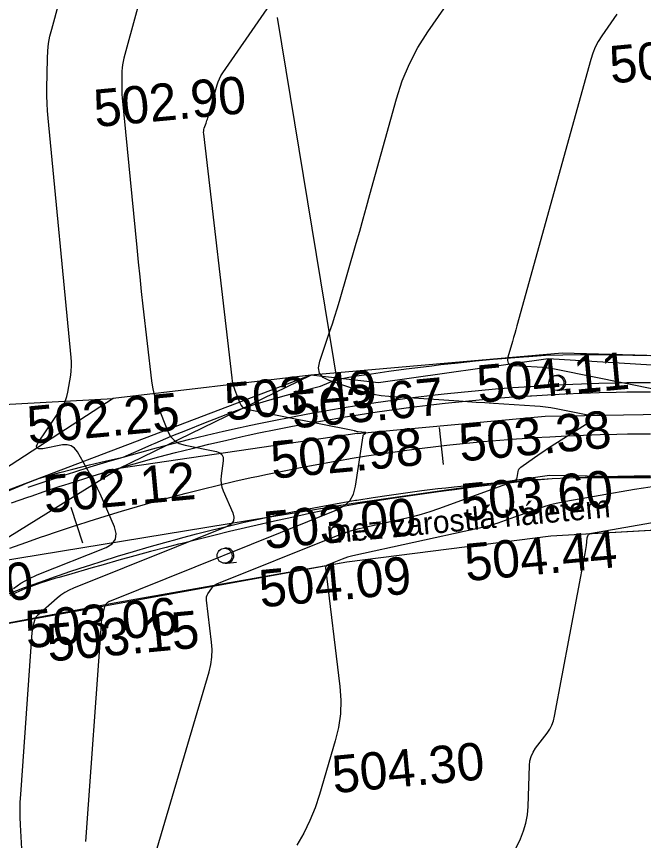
# Model space of a CAD drawing. Extents: x -636600 to -628587, y -1090963 to -1085869.
# Drawn here: x -629127.08 to -629093.5, y -1086804.71 to -1086760.59 of the extents above; entities that cross this region are included whole.
import ezdxf

# ---------------------------------------------------------------- set-up
doc = ezdxf.new("R2010")
doc.units = 0
for name, color, linetype in [('01_PARCELY_NÁVRH_PC', 7, 'Continuous'), ('15', 7, 'Continuous'), ('40', 7, 'Continuous'), ('42', 7, 'Continuous'), ('43', 7, 'Continuous'), ('60', 7, 'Continuous'), ('dno příkopu', 7, 'Continuous'), ('Ex_Major Contours', 7, 'Continuous'), ('Ex_Minor Contours', 7, 'Continuous'), ('HEKTOMETRY20', 7, 'Continuous'), ('koty_vše', 7, 'Continuous'), ('situace_osa', 7, 'Continuous'), ('situace_těleso', 7, 'Continuous'), ('situace_vozovka', 7, 'Continuous'), ('VRCHOLY', 7, 'Continuous')]:
    doc.layers.add(name, color=color, linetype=linetype)

msp = doc.modelspace()

# ---------------------------------------------------------------- linework, layer by layer
at = {"layer": '01_PARCELY_NÁVRH_PC'}
msp.add_lwpolyline([(-629001.4, -1086788.689), (-629088.786, -1086778.863), (-629097.86, -1086778.623), (-629111.316, -1086779.802), (-629132.763, -1086787.929), (-629155.14, -1086797.272), (-629162.271, -1086798.769), (-629168.974, -1086799.044), (-629169.307, -1086804.656), (-629155.226, -1086803.366), (-629141.59, -1086798.86), (-629131.714, -1086793.85), (-629109.385, -1086789.796), (-629098.468, -1086788.401), (-629078.727, -1086787.275), (-628997.762, -1086795.072)], dxfattribs=at)
at = {"layer": '40'}
for p, q in [((-629121.594, -1086784.802), (-629111.316, -1086779.802)), ((-629121.896, -1086781.044), (-629143.77, -1086795.206)), ((-629130.205, -1086790.129), (-629121.594, -1086784.802))]:
    msp.add_line(p, q, dxfattribs=at)
at = {"layer": '42'}
for p, q in [((-629098.612, -1086778.923), (-629107.691, -1086780.216)), ((-629076.674, -1086780.233), (-629098.612, -1086778.923)), ((-629111.316, -1086779.802), (-629121.896, -1086781.044)), ((-629107.691, -1086780.216), (-629111.316, -1086779.802)), ((-629137.145, -1086781.87), (-629121.896, -1086781.044)), ((-629098.468, -1086788.401), (-629078.727, -1086787.275)), ((-629109.385, -1086789.796), (-629098.468, -1086788.401)), ((-629121.856, -1086791.978), (-629109.385, -1086789.796)), ((-629137.103, -1086794.873), (-629121.856, -1086791.978))]:
    msp.add_line(p, q, dxfattribs=at)
at = {"layer": '43'}
for p, q in [((-629098.133, -1086780.61), (-629098.033, -1086780.6)), ((-629098.033, -1086780.6), (-629097.536, -1086780.554)), ((-629115.898, -1086789.865), (-629115.799, -1086789.855)), ((-629115.799, -1086789.855), (-629115.301, -1086789.809))]:
    msp.add_line(p, q, dxfattribs=at)
for centre in [(-629098.17, -1086780.211), (-629115.936, -1086789.466)]:
    msp.add_circle(centre, 0.4, dxfattribs=at)
for centre in [(-629098.071, -1086780.202), (-629115.836, -1086789.457)]:
    msp.add_arc(centre, 0.4, 265.0467, 102.5323, dxfattribs=at)
at = {"layer": '60'}
for p, q in [((-629098.777, -1086781.992), (-629077.049, -1086781.594)), ((-629108.845, -1086782.915), (-629098.777, -1086781.992)), ((-629108.845, -1086782.915), (-629121.594, -1086784.802)), ((-629098.539, -1086785.174), (-629109.056, -1086786.661)), ((-629078.187, -1086785.527), (-629098.539, -1086785.174)), ((-629109.056, -1086786.661), (-629130.205, -1086790.129))]:
    msp.add_line(p, q, dxfattribs=at)
at = {"layer": 'dno příkopu'}
msp.add_lwpolyline([(-629126.46, -1086785.798), (-629125.764, -1086785.56), (-629124.888, -1086785.27), (-629124.701, -1086785.209), (-629124.01, -1086784.987), (-629123.129, -1086784.712), (-629122.246, -1086784.446), (-629121.36, -1086784.187), (-629120.473, -1086783.936), (-629119.777, -1086783.745), (-629119.583, -1086783.693), (-629118.691, -1086783.458), (-629117.796, -1086783.231), (-629116.9, -1086783.012), (-629116.002, -1086782.801), (-629115.102, -1086782.599), (-629114.786, -1086782.529), (-629114.2, -1086782.404), (-629113.297, -1086782.217), (-629112.391, -1086782.039), (-629111.485, -1086781.869), (-629110.577, -1086781.707), (-629109.74, -1086781.565), (-629109.667, -1086781.553), (-629108.756, -1086781.407), (-629107.844, -1086781.269), (-629106.93, -1086781.14), (-629106.016, -1086781.019), (-629105.1, -1086780.906), (-629104.653, -1086780.853), (-629104.183, -1086780.801), (-629103.266, -1086780.704), (-629102.348, -1086780.616), (-629101.429, -1086780.536), (-629100.509, -1086780.464), (-629099.588, -1086780.401), (-629099.536, -1086780.397), (-629098.668, -1086780.345), (-629097.746, -1086780.298), (-629096.824, -1086780.26), (-629095.902, -1086780.229), (-629094.98, -1086780.207), (-629094.403, -1086780.197), (-629094.058, -1086780.193), (-629093.135, -1086780.187)], dxfattribs=at)
at = {"layer": 'Ex_Major Contours'}
msp.add_lwpolyline([(-629119.349, -1086755.554), (-629121.332, -1086762.826), (-629121.374, -1086762.999), (-629121.404, -1086763.174), (-629121.424, -1086763.35), (-629121.433, -1086763.527), (-629121.446, -1086764.241), (-629121.447, -1086764.419), (-629121.443, -1086764.597), (-629121.433, -1086764.775), (-629121.419, -1086764.953), (-629120.642, -1086772.96), (-629120.564, -1086773.745), (-629120.482, -1086774.529), (-629120.397, -1086775.312), (-629120.308, -1086776.096), (-629119.844, -1086780.095), (-629119.792, -1086780.442), (-629119.719, -1086780.783), (-629119.625, -1086781.119), (-629119.508, -1086781.449), (-629118.998, -1086782.76), (-629118.843, -1086783.055), (-629118.634, -1086783.286), (-629118.371, -1086783.452), (-629118.053, -1086783.553), (-629116.365, -1086783.888), (-629116.192, -1086783.949), (-629116.076, -1086784.051), (-629116.017, -1086784.194), (-629116.015, -1086784.378), (-629116.125, -1086785.196), (-629116.139, -1086785.399), (-629116.125, -1086785.597), (-629116.084, -1086785.792), (-629116.015, -1086785.984), (-629115.502, -1086787.162), (-629115.436, -1086787.402), (-629115.464, -1086787.604), (-629115.586, -1086787.767), (-629115.802, -1086787.892), (-629124.026, -1086791.194), (-629124.263, -1086791.301), (-629124.489, -1086791.428), (-629124.703, -1086791.573), (-629124.905, -1086791.737), (-629125.961, -1086792.673), (-629126.017, -1086792.73), (-629126.062, -1086792.793), (-629126.097, -1086792.862), (-629126.122, -1086792.938), (-629126.199, -1086793.253), (-629126.217, -1086793.332), (-629126.231, -1086793.411), (-629126.242, -1086793.491), (-629126.25, -1086793.572), (-629126.87, -1086802.248), (-629126.892, -1086802.653), (-629126.902, -1086803.057), (-629126.898, -1086803.462), (-629126.881, -1086803.868), (-629126.786, -1086805.488)], dxfattribs=at)
at = {"layer": 'Ex_Minor Contours'}
for points in [[(-629127.245, -1086791.211), (-629126.84, -1086790.936), (-629126.413, -1086790.697), (-629125.963, -1086790.494), (-629122.286, -1086789.018), (-629121.962, -1086788.83), (-629121.779, -1086788.585), (-629121.737, -1086788.282), (-629121.836, -1086787.921), (-629122.607, -1086786.149), (-629122.735, -1086785.867), (-629122.869, -1086785.589), (-629123.012, -1086785.315), (-629123.161, -1086785.045), (-629123.815, -1086783.903), (-629123.965, -1086783.704), (-629124.148, -1086783.577), (-629124.364, -1086783.52), (-629124.612, -1086783.534), (-629125.672, -1086783.733), (-629125.885, -1086783.748), (-629125.994, -1086783.696), (-629125.999, -1086783.575), (-629125.899, -1086783.386), (-629124.668, -1086781.569), (-629124.548, -1086781.37), (-629124.451, -1086781.161), (-629124.378, -1086780.943), (-629124.328, -1086780.716), (-629124.177, -1086779.789), (-629124.146, -1086779.557), (-629124.131, -1086779.324), (-629124.131, -1086779.091), (-629124.146, -1086778.858), (-629125.39, -1086766.042), (-629125.423, -1086765.643), (-629125.444, -1086765.243), (-629125.454, -1086764.843), (-629125.452, -1086764.442), (-629125.421, -1086762.838), (-629125.401, -1086762.439), (-629125.357, -1086762.044), (-629125.288, -1086761.652), (-629125.195, -1086761.263), (-629122.325, -1086750.741)], [(-629123.366, -1086804.773), (-629122.533, -1086793.126), (-629122.523, -1086793.018), (-629122.508, -1086792.911), (-629122.489, -1086792.804), (-629122.465, -1086792.698), (-629122.322, -1086792.119), (-629122.314, -1086792.092), (-629122.302, -1086792.068), (-629122.286, -1086792.047), (-629122.267, -1086792.027), (-629122.183, -1086791.952), (-629122.161, -1086791.935), (-629122.138, -1086791.919), (-629122.114, -1086791.906), (-629122.088, -1086791.894), (-629109.918, -1086787.007), (-629109.532, -1086786.798), (-629109.237, -1086786.518), (-629109.033, -1086786.166), (-629108.92, -1086785.743), (-629108.52, -1086783.039), (-629108.514, -1086783.015), (-629108.503, -1086782.993), (-629108.489, -1086782.974), (-629108.469, -1086782.958), (-629108.384, -1086782.899), (-629108.368, -1086782.885), (-629108.365, -1086782.876), (-629108.373, -1086782.869), (-629108.393, -1086782.865), (-629108.777, -1086782.839), (-629108.794, -1086782.837), (-629108.811, -1086782.835), (-629108.827, -1086782.831), (-629108.844, -1086782.826), (-629108.909, -1086782.804), (-629108.925, -1086782.799), (-629108.942, -1086782.794), (-629108.958, -1086782.79), (-629108.975, -1086782.786), (-629114.651, -1086781.658), (-629114.808, -1086781.608), (-629114.938, -1086781.526), (-629115.042, -1086781.412), (-629115.118, -1086781.266), (-629115.37, -1086780.617), (-629115.428, -1086780.454), (-629115.475, -1086780.288), (-629115.511, -1086780.119), (-629115.537, -1086779.947), (-629117.054, -1086766.871), (-629117.059, -1086766.797), (-629117.055, -1086766.724), (-629117.043, -1086766.652), (-629117.023, -1086766.581), (-629116.926, -1086766.298), (-629116.902, -1086766.228), (-629116.879, -1086766.157), (-629116.857, -1086766.085), (-629116.835, -1086766.014), (-629116.69, -1086765.511), (-629116.659, -1086765.403), (-629116.628, -1086765.295), (-629116.598, -1086765.187), (-629116.568, -1086765.079), (-629116.34, -1086764.257), (-629116.285, -1086764.088), (-629116.217, -1086763.924), (-629116.135, -1086763.767), (-629116.039, -1086763.616), (-629109.706, -1086754.476)], [(-629119.553, -1086805.126), (-629116.766, -1086795.678), (-629116.671, -1086795.285), (-629116.617, -1086794.889), (-629116.605, -1086794.489), (-629116.633, -1086794.086), (-629116.905, -1086791.836), (-629116.909, -1086791.748), (-629116.897, -1086791.663), (-629116.87, -1086791.581), (-629116.828, -1086791.503), (-629116.628, -1086791.198), (-629116.574, -1086791.127), (-629116.511, -1086791.067), (-629116.44, -1086791.017), (-629116.36, -1086790.978), (-629110.116, -1086788.465), (-629109.658, -1086788.292), (-629109.195, -1086788.138), (-629108.726, -1086788.005), (-629108.25, -1086787.891), (-629106.336, -1086787.474), (-629105.86, -1086787.362), (-629105.389, -1086787.234), (-629104.921, -1086787.091), (-629104.459, -1086786.932), (-629100.437, -1086785.474), (-629100.372, -1086785.442), (-629100.323, -1086785.397), (-629100.288, -1086785.339), (-629100.269, -1086785.269), (-629100.224, -1086784.963), (-629100.206, -1086784.89), (-629100.175, -1086784.826), (-629100.131, -1086784.769), (-629100.074, -1086784.721), (-629099.036, -1086783.998), (-629098.841, -1086783.864), (-629098.644, -1086783.732), (-629098.446, -1086783.603), (-629098.247, -1086783.475), (-629096.602, -1086782.439), (-629096.561, -1086782.407), (-629096.53, -1086782.369), (-629096.51, -1086782.324), (-629096.5, -1086782.273), (-629096.48, -1086782.058), (-629096.482, -1086782.009), (-629096.499, -1086781.971), (-629096.53, -1086781.944), (-629096.576, -1086781.928), (-629098.18, -1086781.603), (-629098.465, -1086781.55), (-629098.752, -1086781.508), (-629099.041, -1086781.475), (-629099.33, -1086781.452), (-629101.537, -1086781.315), (-629102.001, -1086781.286), (-629102.465, -1086781.256), (-629102.93, -1086781.225), (-629103.394, -1086781.194), (-629107.149, -1086780.937), (-629107.56, -1086780.896), (-629107.965, -1086780.829), (-629108.365, -1086780.736), (-629108.76, -1086780.617), (-629110.33, -1086780.089), (-629110.656, -1086779.925), (-629110.851, -1086779.695), (-629110.914, -1086779.401), (-629110.845, -1086779.042), (-629110.295, -1086777.443), (-629110.161, -1086777.045), (-629110.032, -1086776.646), (-629109.908, -1086776.245), (-629109.788, -1086775.842), (-629108.89, -1086772.738), (-629108.702, -1086772.086), (-629108.516, -1086771.433), (-629108.332, -1086770.78), (-629108.15, -1086770.126), (-629106.727, -1086764.994), (-629106.421, -1086764.045), (-629106.04, -1086763.132), (-629105.582, -1086762.254), (-629105.049, -1086761.412), (-629102.764, -1086758.115)], [(-629094.937, -1086760.476), (-629095.738, -1086761.633), (-629095.925, -1086761.928), (-629096.086, -1086762.236), (-629096.219, -1086762.556), (-629096.327, -1086762.888), (-629100.281, -1086777.153), (-629100.34, -1086777.363), (-629100.399, -1086777.573), (-629100.458, -1086777.782), (-629100.519, -1086777.991), (-629100.761, -1086778.828), (-629100.787, -1086779.013), (-629100.743, -1086779.149), (-629100.63, -1086779.236), (-629100.447, -1086779.273), (-629099.198, -1086779.351), (-629098.918, -1086779.373), (-629098.64, -1086779.405), (-629098.362, -1086779.446), (-629098.086, -1086779.497), (-629087.404, -1086781.662)], [(-629093.033, -1086785.773), (-629093.512, -1086785.845), (-629093.99, -1086785.924), (-629097.667, -1086786.565), (-629098.084, -1086786.647), (-629098.495, -1086786.747), (-629098.902, -1086786.864), (-629099.305, -1086787), (-629100.904, -1086787.58), (-629101.305, -1086787.718), (-629101.711, -1086787.842), (-629102.12, -1086787.953), (-629102.534, -1086788.05), (-629109.064, -1086789.473), (-629109.21, -1086789.508), (-629109.354, -1086789.549), (-629109.497, -1086789.596), (-629109.637, -1086789.649), (-629110.449, -1086789.976), (-629110.461, -1086789.982), (-629110.472, -1086789.989), (-629110.482, -1086789.999), (-629110.49, -1086790.009), (-629110.52, -1086790.056), (-629110.527, -1086790.068), (-629110.531, -1086790.08), (-629110.533, -1086790.093), (-629110.532, -1086790.107), (-629109.763, -1086796.462), (-629109.711, -1086797.202), (-629109.734, -1086797.935), (-629109.833, -1086798.663), (-629110.007, -1086799.384), (-629110.854, -1086802.255), (-629111.089, -1086802.962), (-629111.37, -1086803.648), (-629111.698, -1086804.314), (-629112.072, -1086804.958)], [(-629103.317, -1086811.322), (-629100.098, -1086804.616), (-629099.925, -1086804.202), (-629099.797, -1086803.778), (-629099.715, -1086803.342), (-629099.679, -1086802.895), (-629099.611, -1086800.69), (-629099.585, -1086800.442), (-629099.522, -1086800.207), (-629099.422, -1086799.985), (-629099.286, -1086799.777), (-629098.667, -1086798.968), (-629098.526, -1086798.759), (-629098.412, -1086798.539), (-629098.324, -1086798.307), (-629098.264, -1086798.062), (-629096.624, -1086789.338), (-629096.605, -1086789.234), (-629096.589, -1086789.13), (-629096.574, -1086789.025), (-629096.562, -1086788.92), (-629096.516, -1086788.499), (-629096.493, -1086788.405), (-629096.447, -1086788.332), (-629096.378, -1086788.281), (-629096.285, -1086788.252), (-629088.124, -1086786.83)]]:
    msp.add_lwpolyline(points, dxfattribs=at)
at = {"layer": 'HEKTOMETRY20'}
for points in [[(-629104.454, -1086782.592), (-629104.227, -1086784.579)], [(-629124.161, -1086786.873), (-629123.543, -1086788.776)]]:
    msp.add_lwpolyline(points, dxfattribs=at)
at = {"layer": 'situace_osa'}
msp.add_lwpolyline([(-629127.427, -1086789.06), (-629126.583, -1086788.755), (-629125.736, -1086788.457), (-629125.564, -1086788.397), (-629124.886, -1086788.166), (-629124.034, -1086787.884), (-629123.852, -1086787.824), (-629123.179, -1086787.609), (-629122.322, -1086787.341), (-629121.462, -1086787.082), (-629120.601, -1086786.83), (-629119.737, -1086786.585), (-629119.06, -1086786.4), (-629118.87, -1086786.349), (-629118.002, -1086786.12), (-629117.132, -1086785.9), (-629116.26, -1086785.687), (-629115.386, -1086785.481), (-629114.51, -1086785.284), (-629114.202, -1086785.217), (-629113.632, -1086785.095), (-629112.753, -1086784.913), (-629111.872, -1086784.739), (-629110.989, -1086784.574), (-629110.105, -1086784.416), (-629109.292, -1086784.278), (-629109.22, -1086784.266), (-629108.334, -1086784.124), (-629107.446, -1086783.99), (-629106.557, -1086783.864), (-629105.667, -1086783.746), (-629104.776, -1086783.636), (-629104.34, -1086783.586), (-629103.883, -1086783.534), (-629102.991, -1086783.44), (-629102.097, -1086783.354), (-629101.202, -1086783.277), (-629100.307, -1086783.207), (-629099.411, -1086783.145), (-629099.361, -1086783.142), (-629098.515, -1086783.091), (-629097.618, -1086783.045), (-629096.721, -1086783.008), (-629095.824, -1086782.978), (-629094.926, -1086782.956), (-629094.365, -1086782.947), (-629094.029, -1086782.943), (-629093.131, -1086782.937)], dxfattribs=at)
at = {"layer": 'situace_těleso'}
for points in [[(-629127.565, -1086786.002), (-629126.708, -1086785.653), (-629126.534, -1086785.583), (-629125.848, -1086785.309), (-629124.957, -1086785.058), (-629124.766, -1086785.008), (-629124.061, -1086784.824), (-629123.164, -1086784.598), (-629122.266, -1086784.38), (-629121.362, -1086784.182), (-629120.509, -1086783.805), (-629119.839, -1086783.515), (-629119.652, -1086783.435), (-629118.79, -1086783.072), (-629117.924, -1086782.716), (-629117.054, -1086782.368), (-629116.18, -1086782.026), (-629115.302, -1086781.692), (-629114.993, -1086781.577), (-629114.414, -1086781.39), (-629113.518, -1086781.123), (-629112.617, -1086780.866), (-629111.713, -1086780.621), (-629110.807, -1086780.382), (-629109.99, -1086780.055), (-629109.918, -1086780.027), (-629108.997, -1086779.855), (-629108.07, -1086779.72), (-629107.143, -1086779.588), (-629106.215, -1086779.462), (-629105.286, -1086779.344), (-629104.832, -1086779.289), (-629104.355, -1086779.234), (-629103.424, -1086779.131), (-629102.493, -1086779.035), (-629101.56, -1086778.947), (-629100.626, -1086778.867), (-629099.692, -1086778.794), (-629099.639, -1086778.79), (-629098.757, -1086778.728), (-629097.82, -1086778.702), (-629096.883, -1086778.696), (-629095.946, -1086778.697), (-629095.009, -1086778.706), (-629094.424, -1086778.716), (-629094.073, -1086778.723), (-629093.137, -1086778.748)], [(-629093.127, -1086785.297), (-629094.004, -1086785.291), (-629094.332, -1086785.29), (-629094.881, -1086785.29), (-629095.758, -1086785.293), (-629096.635, -1086785.3), (-629097.513, -1086785.315), (-629098.39, -1086785.342), (-629099.215, -1086785.415), (-629099.265, -1086785.42), (-629100.138, -1086785.513), (-629101.01, -1086785.61), (-629101.881, -1086785.711), (-629102.751, -1086785.817), (-629103.621, -1086785.928), (-629104.066, -1086785.987), (-629104.489, -1086786.044), (-629105.357, -1086786.164), (-629106.224, -1086786.289), (-629107.09, -1086786.419), (-629107.956, -1086786.553), (-629108.821, -1086786.692), (-629108.891, -1086786.702), (-629109.682, -1086786.85), (-629110.54, -1086787.026), (-629111.397, -1086787.207), (-629112.253, -1086787.392), (-629113.107, -1086787.58), (-629113.662, -1086787.705), (-629113.961, -1086787.773), (-629114.813, -1086787.97), (-629115.665, -1086788.172), (-629116.515, -1086788.378), (-629117.364, -1086788.588), (-629118.212, -1086788.803), (-629118.397, -1086788.851), (-629119.06, -1086789.023), (-629119.906, -1086789.247), (-629120.751, -1086789.475), (-629121.595, -1086789.708), (-629122.439, -1086789.945), (-629123.102, -1086790.135), (-629123.281, -1086790.187), (-629124.123, -1086790.433), (-629124.793, -1086790.633), (-629124.967, -1086790.673), (-629125.805, -1086790.933), (-629126.626, -1086791.243), (-629127.434, -1086791.586)]]:
    msp.add_lwpolyline(points, dxfattribs=at)
at = {"layer": 'situace_vozovka'}
for points in [[(-629127.339, -1086786.636), (-629126.473, -1086786.331), (-629126.297, -1086786.27), (-629125.604, -1086786.034), (-629124.733, -1086785.745), (-629124.547, -1086785.684), (-629123.859, -1086785.464), (-629122.982, -1086785.19), (-629122.103, -1086784.925), (-629121.222, -1086784.667), (-629120.339, -1086784.418), (-629119.647, -1086784.228), (-629119.453, -1086784.176), (-629118.565, -1086783.942), (-629117.675, -1086783.716), (-629116.784, -1086783.498), (-629115.89, -1086783.289), (-629114.994, -1086783.087), (-629114.68, -1086783.018), (-629114.097, -1086782.893), (-629113.198, -1086782.708), (-629112.297, -1086782.53), (-629111.395, -1086782.361), (-629110.491, -1086782.199), (-629109.659, -1086782.058), (-629109.586, -1086782.046), (-629108.679, -1086781.901), (-629107.771, -1086781.764), (-629106.862, -1086781.635), (-629105.952, -1086781.514), (-629105.041, -1086781.402), (-629104.596, -1086781.35), (-629104.129, -1086781.298), (-629103.216, -1086781.202), (-629102.302, -1086781.114), (-629101.387, -1086781.034), (-629100.472, -1086780.963), (-629099.556, -1086780.899), (-629099.504, -1086780.896), (-629098.64, -1086780.844), (-629097.723, -1086780.798), (-629096.806, -1086780.759), (-629095.888, -1086780.729), (-629094.97, -1086780.707), (-629094.396, -1086780.697), (-629094.052, -1086780.693), (-629093.134, -1086780.687)], [(-629127.474, -1086791.479), (-629126.652, -1086791.173), (-629125.826, -1086790.874), (-629124.998, -1086790.583), (-629124.831, -1086790.525), (-629124.168, -1086790.299), (-629123.335, -1086790.022), (-629123.157, -1086789.964), (-629122.499, -1086789.754), (-629121.662, -1086789.492), (-629120.821, -1086789.238), (-629119.979, -1086788.992), (-629119.134, -1086788.753), (-629118.473, -1086788.572), (-629118.288, -1086788.522), (-629117.439, -1086788.299), (-629116.588, -1086788.083), (-629115.736, -1086787.875), (-629114.881, -1086787.674), (-629114.025, -1086787.481), (-629113.724, -1086787.415), (-629113.167, -1086787.296), (-629112.308, -1086787.119), (-629111.446, -1086786.949), (-629110.584, -1086786.787), (-629109.72, -1086786.633), (-629108.924, -1086786.498), (-629108.855, -1086786.486), (-629107.988, -1086786.347), (-629107.12, -1086786.217), (-629106.251, -1086786.093), (-629105.381, -1086785.978), (-629104.51, -1086785.871), (-629104.085, -1086785.821), (-629103.638, -1086785.771), (-629102.765, -1086785.679), (-629101.891, -1086785.595), (-629101.017, -1086785.519), (-629100.142, -1086785.451), (-629099.267, -1086785.39), (-629099.217, -1086785.387), (-629098.39, -1086785.338), (-629097.514, -1086785.293), (-629096.637, -1086785.256), (-629095.76, -1086785.227), (-629094.882, -1086785.206), (-629094.334, -1086785.197), (-629094.005, -1086785.193), (-629093.127, -1086785.187)]]:
    msp.add_lwpolyline(points, dxfattribs=at)
at = {"layer": 'VRCHOLY'}
msp.add_lwpolyline([(-629109.859, -1086780.386), (-629113.108, -1086760.652)], dxfattribs=at)

# ---------------------------------------------------------------- texts
at = {"layer": '15'}
msp.add_text('mez zarostlá náletem', height=1.2, rotation=5.3515, dxfattribs=at).set_placement((-629110.419, -1086788.819))
at = {"layer": 'koty_vše'}
for s, p in [('504.27', (-629095.234, -1086764.184)), ('502.90', (-629122.851, -1086766.52)), ('504.11', (-629102.337, -1086781.281)), ('503.49', (-629115.848, -1086782.235)), ('503.67', (-629112.271, -1086782.654)), ('502.25', (-629126.421, -1086783.477)), ('503.38', (-629103.302, -1086784.425)), ('502.98', (-629113.377, -1086785.348)), ('502.12', (-629125.554, -1086787.182)), ('503.60', (-629103.205, -1086787.62)), ('503.00', (-629113.753, -1086789.11)), ('504.44', (-629102.992, -1086790.834)), ('504.09', (-629114.004, -1086792.237)), ('501.30', (-629134.252, -1086792.517)), ('503.06', (-629126.522, -1086794.424)), ('503.15', (-629125.362, -1086795.139)), ('504.30', (-629110.091, -1086802.185))]:
    msp.add_text(s, height=2, rotation=5.3515, dxfattribs=at).set_placement(p)

doc.saveas('drawing.dxf')
